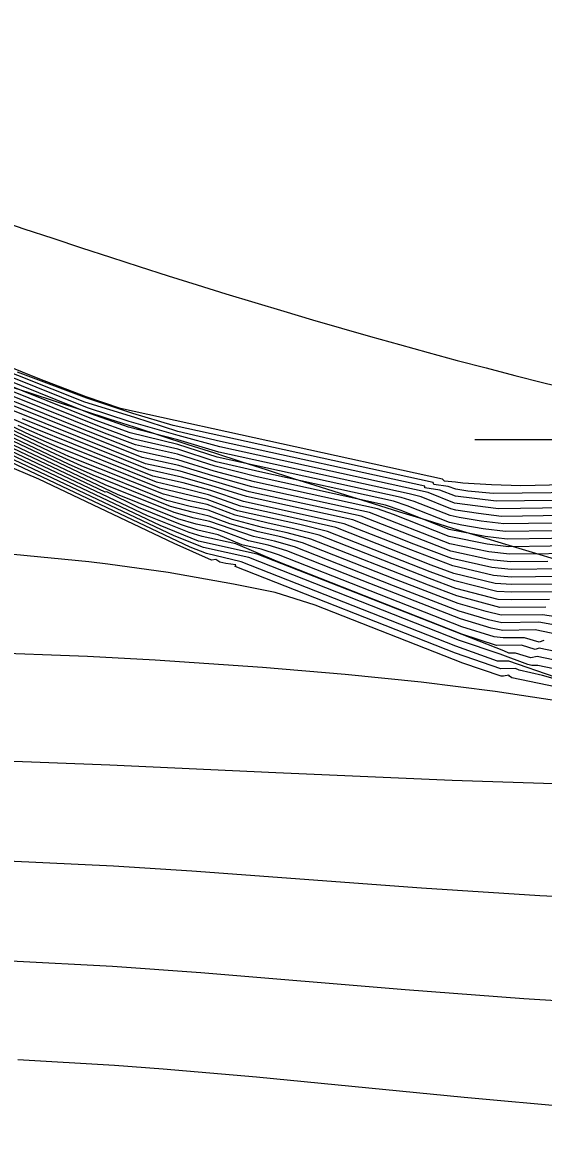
# Model space of a CAD drawing. Extents: x 2356077 to 2359823, y 225951 to 227822.
# Drawn here: x 2357603.19 to 2357607.95, y 226799.67 to 226809.92 of the extents above; entities that cross this region are included whole.
import ezdxf

# ---------------------------------------------------------------- set-up
doc = ezdxf.new("R2010")
doc.units = 0
for name, color, linetype in [('DTM Contours Major', 7, 'Continuous'), ('DTM Contours Minor', 7, 'Continuous'), ('Exist DTM Breakline', 7, 'Continuous'), ('Exist DTM Breakline Cogo Point CELL', 7, 'Continuous'), ('Exist DTM Breakline Underwater', 7, 'Continuous'), ('Exist DTM Drainline', 7, 'Continuous')]:
    doc.layers.add(name, color=color, linetype=linetype)

msp = doc.modelspace()

# ---------------------------------------------------------------- linework, layer by layer
at = {"layer": 'DTM Contours Major'}
for points in [[(2357608.056, 226804.49), (2357607.935, 226804.509), (2357607.558, 226804.504), (2357607.421, 226804.538), (2357607.164, 226804.611), (2357606.601, 226804.828), (2357605.745, 226805.164), (2357605.546, 226805.219), (2357605.339, 226805.264), (2357605.08, 226805.34), (2357604.891, 226805.41), (2357604.736, 226805.444), (2357604.539, 226805.497), (2357603.831, 226805.782), (2357603.607, 226805.885), (2357596.188, 226809.406)], [(2357610.566, 226803.57), (2357607.888, 226804.126), (2357607.828, 226804.114), (2357607.688, 226804.158), (2357607.629, 226804.158), (2357607.582, 226804.179), (2357605.331, 226805.063), (2357604.795, 226805.181), (2357604.444, 226805.322), (2357597.131, 226808.79)], [(2357627.34, 226808.45), (2357616.039, 226804.062), (2357615.422, 226803.875), (2357614.949, 226803.742), (2357613.162, 226803.282), (2357612.879, 226803.213), (2357611.42, 226803.153), (2357611.152, 226803.129), (2357611.038, 226803.173), (2357611.005, 226803.166), (2357610.959, 226803.166), (2357609.36, 226803.495), (2357608.185, 226803.704), (2357607.502, 226803.807), (2357606.827, 226803.892), (2357606.132, 226803.964), (2357605.378, 226804.028), (2357604.398, 226804.094), (2357603.78, 226804.127), (2357602.795, 226804.164)], [(2357608.551, 226805.559), (2357607.512, 226805.547), (2357607.14, 226805.59), (2357606.997, 226805.646), (2357606.86, 226805.668), (2357606.862, 226805.682), (2357604.996, 226806.091), (2357604.606, 226806.182), (2357604.213, 226806.309), (2357603.757, 226806.45), (2357602.844, 226806.813)], [(2357608.422, 226805.21), (2357607.614, 226805.199), (2357607.412, 226805.223), (2357607.084, 226805.287), (2357606.637, 226805.463), (2357606.502, 226805.51), (2357605.33, 226805.767), (2357604.945, 226805.864), (2357604.602, 226805.974), (2357604.218, 226806.059), (2357603.934, 226806.166), (2357602.503, 226806.742)], [(2357608.091, 226804.858), (2357607.652, 226804.853), (2357607.489, 226804.867), (2357607.117, 226804.954), (2357606.734, 226805.1), (2357606.124, 226805.34), (2357605.206, 226805.544), (2357604.896, 226805.647), (2357604.653, 226805.713), (2357604.377, 226805.775), (2357603.29, 226806.212), (2357603.038, 226806.321)]]:
    msp.add_lwpolyline(points, dxfattribs=at)
at = {"layer": 'DTM Contours Minor'}
for points in [[(2357607.948, 226804.273), (2357607.904, 226804.259), (2357607.77, 226804.298), (2357607.575, 226804.296), (2357607.494, 226804.306), (2357607.2, 226804.397), (2357605.525, 226805.056), (2357605.367, 226805.108), (2357605.191, 226805.147), (2357604.974, 226805.239), (2357604.788, 226805.282), (2357604.63, 226805.333), (2357604.247, 226805.487), (2357603.956, 226805.63), (2357603.94, 226805.627), (2357595.248, 226809.752)], [(2357609.917, 226803.944), (2357607.869, 226804.369), (2357607.572, 226804.365), (2357607.468, 226804.386), (2357607.187, 226804.47), (2357606.235, 226804.842), (2357605.6, 226805.091), (2357605.429, 226805.144), (2357605.251, 226805.183), (2357605.021, 226805.27), (2357604.903, 226805.307), (2357604.774, 226805.336), (2357604.606, 226805.385), (2357604.053, 226805.607), (2357595.765, 226809.537)], [(2357608.02, 226804.418), (2357607.902, 226804.439), (2357607.565, 226804.435), (2357607.443, 226804.463), (2357607.175, 226804.541), (2357606.575, 226804.772), (2357605.671, 226805.128), (2357605.487, 226805.181), (2357605.297, 226805.223), (2357604.898, 226805.359), (2357604.755, 226805.39), (2357604.572, 226805.441), (2357603.942, 226805.695), (2357595.913, 226809.502)], [(2357607.967, 226804.579), (2357607.547, 226804.574), (2357607.154, 226804.68), (2357606.893, 226804.777), (2357605.819, 226805.2), (2357605.604, 226805.256), (2357605.379, 226805.305), (2357605.105, 226805.377), (2357604.883, 226805.462), (2357604.718, 226805.498), (2357604.506, 226805.553), (2357603.721, 226805.869), (2357603.488, 226805.974), (2357596.64, 226809.222)], [(2357610.376, 226803.69), (2357607.905, 226804.202), (2357607.867, 226804.19), (2357607.743, 226804.229), (2357607.516, 226804.226), (2357607.2, 226804.331), (2357605.505, 226804.999), (2357605.136, 226805.156), (2357604.827, 226805.224), (2357604.708, 226805.259), (2357604.329, 226805.411), (2357596.482, 226809.131)], [(2357607.999, 226804.649), (2357607.655, 226804.644), (2357607.532, 226804.648), (2357607.144, 226804.749), (2357606.902, 226804.839), (2357605.895, 226805.235), (2357605.662, 226805.294), (2357605.419, 226805.347), (2357605.128, 226805.417), (2357604.872, 226805.515), (2357604.701, 226805.552), (2357604.474, 226805.608), (2357603.611, 226805.955), (2357603.373, 226806.062), (2357596.938, 226809.115)], [(2357608.03, 226804.719), (2357607.655, 226804.714), (2357607.517, 226804.722), (2357607.135, 226804.818), (2357606.911, 226804.9), (2357605.971, 226805.27), (2357605.719, 226805.331), (2357605.15, 226805.458), (2357604.872, 226805.562), (2357604.441, 226805.664), (2357603.503, 226806.041), (2357603.259, 226806.149), (2357597.236, 226809.007)], [(2357617.55, 226808.379), (2357611.826, 226806.462), (2357611, 226806.199), (2357610.398, 226806.043), (2357610.077, 226805.968), (2357609.768, 226805.901), (2357609.471, 226805.844), (2357609.183, 226805.796), (2357608.778, 226805.741), (2357608.529, 226805.717), (2357608.26, 226805.698), (2357607.737, 226805.687), (2357607.47, 226805.694), (2357607.207, 226805.709), (2357607.141, 226805.72), (2357607.04, 226805.729), (2357607.024, 226805.743), (2357607.023, 226805.747), (2357604.082, 226806.391), (2357603.769, 226806.497), (2357603.345, 226806.66), (2357602.249, 226807.101)], [(2357617.852, 226808.346), (2357617.118, 226808.091), (2357612.07, 226806.4), (2357611.259, 226806.147), (2357610.632, 226805.975), (2357610.138, 226805.853), (2357609.876, 226805.795), (2357609.623, 226805.745), (2357609.379, 226805.702), (2357609.142, 226805.667), (2357608.752, 226805.623), (2357608.733, 226805.627), (2357608.621, 226805.618), (2357608.544, 226805.629), (2357607.484, 226805.617), (2357607.253, 226805.638), (2357607.143, 226805.654), (2357607.074, 226805.681), (2357606.942, 226805.698), (2357606.937, 226805.716), (2357604.562, 226806.236), (2357604.195, 226806.346), (2357603.775, 226806.485), (2357603.141, 226806.725)], [(2357617.918, 226808.109), (2357615.882, 226807.394), (2357614.05, 226806.777), (2357613.174, 226806.483), (2357612.396, 226806.229), (2357611.442, 226805.944), (2357610.784, 226805.767), (2357610.381, 226805.671), (2357609.917, 226805.574), (2357609.482, 226805.503), (2357609.273, 226805.476), (2357608.947, 226805.446), (2357608.854, 226805.442), (2357608.649, 226805.485), (2357608.537, 226805.49), (2357607.534, 226805.476), (2357607.132, 226805.528), (2357606.891, 226805.624), (2357604.989, 226806.042), (2357604.607, 226806.144), (2357604.161, 226806.272), (2357603.779, 226806.399), (2357602.136, 226807.06)], [(2357610.588, 226803.485), (2357607.892, 226804.045), (2357607.838, 226804.046), (2357607.802, 226804.055), (2357607.55, 226804.147), (2357607.177, 226804.273), (2357605.254, 226805.03), (2357604.839, 226805.121), (2357604.573, 226805.228), (2357599.193, 226807.778)], [(2357608.514, 226805.42), (2357607.56, 226805.407), (2357607.351, 226805.432), (2357607.145, 226805.464), (2357607.097, 226805.477), (2357606.826, 226805.584), (2357606.718, 226805.613), (2357604.979, 226805.994), (2357604.606, 226806.105), (2357604.156, 226806.222), (2357603.812, 226806.343), (2357602.208, 226806.988)], [(2357608.487, 226805.35), (2357607.581, 226805.338), (2357607.374, 226805.363), (2357607.174, 226805.396), (2357607.091, 226805.415), (2357606.763, 226805.544), (2357606.646, 226805.579), (2357604.964, 226805.948), (2357604.605, 226806.063), (2357604.17, 226806.169), (2357603.85, 226806.285), (2357602.297, 226806.91)], [(2357608.051, 226803.939), (2357607.629, 226804.085), (2357607.524, 226804.084), (2357607.143, 226804.221), (2357605.185, 226804.992), (2357604.867, 226805.067), (2357604.718, 226805.127), (2357601.261, 226806.764)], [(2357608.455, 226805.28), (2357607.599, 226805.269), (2357607.394, 226805.293), (2357607.2, 226805.327), (2357607.086, 226805.351), (2357606.699, 226805.504), (2357606.574, 226805.545), (2357605.355, 226805.812), (2357604.954, 226805.906), (2357604.604, 226806.021), (2357604.192, 226806.114), (2357603.891, 226806.226), (2357602.397, 226806.827)], [(2357608.386, 226805.14), (2357607.626, 226805.13), (2357607.429, 226805.153), (2357607.084, 226805.222), (2357606.574, 226805.423), (2357606.428, 226805.476), (2357605.306, 226805.722), (2357604.936, 226805.821), (2357604.606, 226805.923), (2357604.247, 226806.002), (2357603.705, 226806.216), (2357602.609, 226806.658)], [(2357608.349, 226805.068), (2357607.635, 226805.061), (2357607.445, 226805.082), (2357607.088, 226805.156), (2357606.354, 226805.443), (2357605.282, 226805.677), (2357604.926, 226805.777), (2357604.615, 226805.871), (2357604.278, 226805.945), (2357602.981, 226806.464)], [(2357607.985, 226804.996), (2357607.643, 226804.991), (2357607.46, 226805.011), (2357607.098, 226805.089), (2357606.279, 226805.409), (2357605.258, 226805.632), (2357604.626, 226805.819), (2357604.311, 226805.888), (2357603.083, 226806.381)], [(2357608.12, 226804.928), (2357607.648, 226804.922), (2357607.474, 226804.939), (2357607.107, 226805.022), (2357606.761, 226805.154), (2357606.202, 226805.375), (2357605.233, 226805.588), (2357604.906, 226805.69), (2357604.639, 226805.766), (2357604.344, 226805.831), (2357603.186, 226806.297)], [(2357608.061, 226804.789), (2357607.654, 226804.783), (2357607.503, 226804.795), (2357607.126, 226804.886), (2357606.92, 226804.962), (2357606.047, 226805.305), (2357605.497, 226805.43), (2357605.177, 226805.5), (2357604.885, 226805.604), (2357604.668, 226805.659), (2357604.409, 226805.719), (2357603.396, 226806.127), (2357603.148, 226806.236)], [(2357608.417, 226803.816), (2357607.934, 226803.954), (2357607.723, 226804.001), (2357607.689, 226804.017), (2357607.554, 226804.015), (2357607.142, 226804.157), (2357605.13, 226804.949), (2357605.135, 226804.964), (2357605.043, 226804.976), (2357604.99, 226804.988), (2357604.953, 226805.014), (2357604.913, 226805.006), (2357604.572, 226805.16), (2357603.337, 226805.746), (2357603.012, 226805.884)], [(2357610.762, 226803.286), (2357607.656, 226803.933), (2357607.634, 226803.946), (2357607.627, 226803.957), (2357607.58, 226803.946), (2357607.559, 226803.946), (2357607.208, 226804.066), (2357605.86, 226804.596), (2357605.493, 226804.71), (2357605.115, 226804.789), (2357604.518, 226804.893), (2357603.967, 226804.971), (2357603.791, 226804.993), (2357602.757, 226805.092)], [(2357617.628, 226804.541), (2357616.396, 226804.088), (2357615.549, 226803.813), (2357614.545, 226803.508), (2357613.194, 226803.159), (2357612.856, 226803.101), (2357612.153, 226803.069), (2357611.592, 226803.027), (2357611.168, 226803.004), (2357610.743, 226802.986), (2357609.834, 226802.961), (2357609.354, 226802.956), (2357608.858, 226802.955), (2357607.945, 226802.968), (2357607.111, 226802.994), (2357605.499, 226803.066), (2357603.983, 226803.136), (2357602.946, 226803.173)], [(2357608.679, 226801.906), (2357607.911, 226801.941), (2357606.83, 226802.012), (2357604.733, 226802.166), (2357604.019, 226802.211), (2357603.049, 226802.257)], [(2357608.452, 226800.959), (2357607.764, 226801), (2357606.68, 226801.084), (2357604.814, 226801.239), (2357604.008, 226801.295), (2357603.079, 226801.344)], [(2357608.229, 226800.009), (2357607.221, 226800.099), (2357605.325, 226800.286), (2357604.472, 226800.359), (2357604.026, 226800.391), (2357603.143, 226800.442)]]:
    msp.add_lwpolyline(points, dxfattribs=at)
at = {"layer": 'Exist DTM Breakline'}
for points in [[(2357560.647, 226784.157), (2357579.194, 226813.797), (2357610.316, 226806.105), (2357665.993, 226838.755), (2357684.212, 226874.582), (2357696.408, 226900.16)], [(2357603.707, 226758.395), (2357634.69, 226779.787), (2357686.009, 226803.72), (2357722.082, 226854.21), (2357734.02, 226881.496)]]:
    msp.add_spline(points, degree=3, dxfattribs=at)
at = {"layer": 'Exist DTM Breakline Cogo Point CELL'}
msp.add_lwpolyline([(2357610.316, 226809.105), (2357610.316, 226803.105), (2357610.316, 226806.105), (2357613.316, 226806.105), (2357607.316, 226806.105)], dxfattribs=at)
at = {"layer": 'Exist DTM Breakline Underwater'}
for points in [[(2357599.673, 226759.537), (2357632.912, 226785.572), (2357686.254, 226809.636), (2357716.995, 226856.561), (2357730.688, 226885.555)], [(2357556.564, 226758.637), (2357564.307, 226781.559), (2357585.412, 226809.405), (2357614.858, 226803.405), (2357668.761, 226835.297), (2357689.369, 226869.515)]]:
    msp.add_spline(points, degree=3, dxfattribs=at)
at = {"layer": 'Exist DTM Drainline'}
msp.add_spline([(2357699.586, 226858.192), (2357670.366, 226820.782), (2357623.327, 226796.892), (2357587.218, 226772.268), (2357568.803, 226744.252), (2357555.19, 226717.62), (2357555.017, 226695.126), (2357553.473, 226672.759), (2357563.697, 226642.736), (2357576.526, 226627.993), (2357663.798, 226499.169), (2357732.721, 226415.647), (2357803.211, 226342.215), (2357874.586, 226264.309)], degree=3, dxfattribs=at)

doc.saveas('drawing.dxf')
